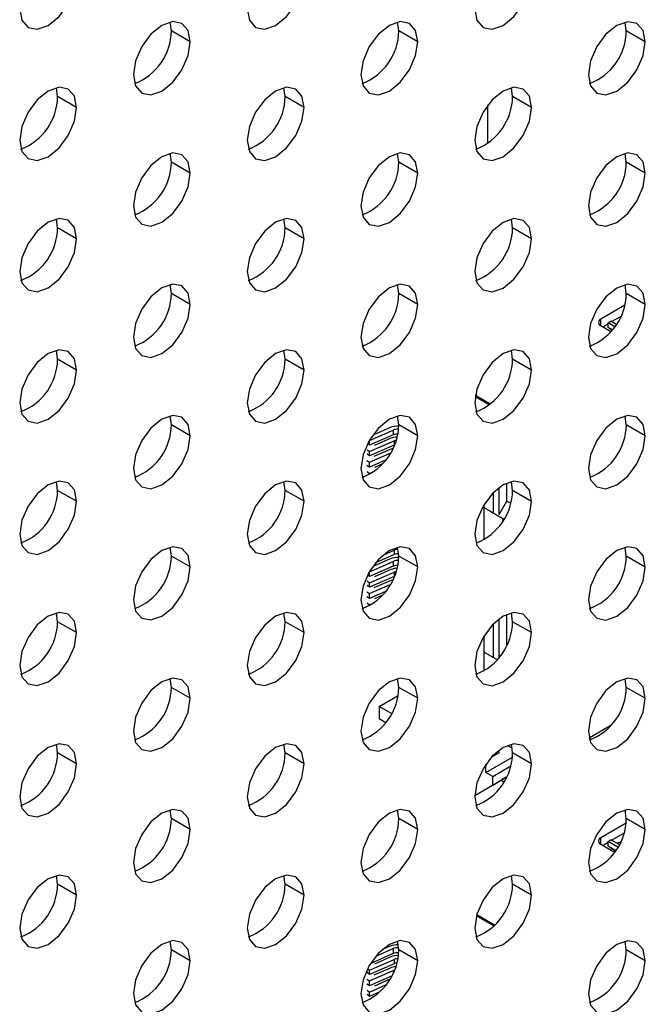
# Model space of a CAD drawing. Header units: millimetres. Extents: x 0 to 1118, y 0 to 864.
# Tile 409 of 438: x 1040 to 1042.34, y 692.58 to 696.25. Entities that reach past the tile are written whole.
import ezdxf

# ---------------------------------------------------------------- set-up
doc = ezdxf.new("R2010")
doc.units = ezdxf.units.MM

msp = doc.modelspace()

# ---------------------------------------------------------------- linework, layer by layer
at = {"color": 7, "linetype": 'Continuous', "lineweight": 25}
for p, q in [((1040.5702, 696.2112), (1040.5656, 696.2441)), ((1041.4187, 696.2111), (1041.4141, 696.244)), ((1042.2672, 696.211), (1042.2627, 696.2439)), ((1040.6409, 696.1703), (1040.5702, 696.2112)), ((1041.4894, 696.1703), (1041.4187, 696.2111)), ((1042.3379, 696.1702), (1042.2672, 696.211)), ((1040.1459, 695.9662), (1040.1413, 695.9992)), ((1040.2166, 695.9254), (1040.1459, 695.9662)), ((1040.9944, 695.9662), (1040.9899, 695.9991)), ((1041.0652, 695.9253), (1040.9944, 695.9662)), ((1041.843, 695.9661), (1041.8384, 695.999)), ((1041.9137, 695.9253), (1041.843, 695.9661)), ((1041.751, 695.7916), (1041.751, 695.935)), ((1040.5702, 695.7212), (1040.5656, 695.7542)), ((1041.4187, 695.7212), (1041.4141, 695.7541)), ((1042.2672, 695.7211), (1042.2627, 695.754)), ((1040.6409, 695.6804), (1040.5702, 695.7212)), ((1041.4894, 695.6803), (1041.4187, 695.7212)), ((1042.3379, 695.6803), (1042.2672, 695.7211)), ((1040.1459, 695.4763), (1040.1413, 695.5092)), ((1040.9944, 695.4762), (1040.9899, 695.5092)), ((1041.843, 695.4762), (1041.8384, 695.5091)), ((1040.2166, 695.4355), (1040.1459, 695.4763)), ((1041.0652, 695.4354), (1040.9944, 695.4762)), ((1041.9137, 695.4353), (1041.843, 695.4762)), ((1040.5702, 695.2313), (1040.5656, 695.2642)), ((1040.6409, 695.1905), (1040.5702, 695.2313)), ((1041.4187, 695.2312), (1041.4141, 695.2642)), ((1041.4894, 695.1904), (1041.4187, 695.2312)), ((1042.2672, 695.2312), (1042.2627, 695.2641)), ((1042.3379, 695.1903), (1042.2672, 695.2312)), ((1042.2612, 695.187), (1042.1721, 695.1356)), ((1042.199, 695.1215), (1042.2096, 695.1276)), ((1042.199, 695.1045), (1042.199, 695.1215)), ((1042.2238, 695.1072), (1042.199, 695.1215)), ((1042.2297, 695.116), (1042.2096, 695.1276)), ((1042.2123, 695.1261), (1042.2461, 695.1456)), ((1042.1721, 695.1111), (1042.2099, 695.0893)), ((1042.1792, 695.107), (1042.199, 695.1184)), ((1042.2149, 695.0954), (1042.199, 695.1045)), ((1042.2092, 695.0972), (1042.199, 695.1045)), ((1042.211, 695.096), (1042.2092, 695.0972)), ((1042.211, 695.096), (1042.214, 695.0943)), ((1040.1459, 694.9864), (1040.1413, 695.0193)), ((1040.9944, 694.9863), (1040.9899, 695.0192)), ((1041.843, 694.9862), (1041.8384, 695.0192)), ((1040.2166, 694.9456), (1040.1459, 694.9864)), ((1041.0652, 694.9455), (1040.9944, 694.9863)), ((1041.9137, 694.9454), (1041.843, 694.9862)), ((1041.7044, 694.8463), (1041.7032, 694.8457)), ((1041.7044, 694.8504), (1041.7039, 694.8502)), ((1041.7597, 694.8185), (1041.7044, 694.8504)), ((1041.7044, 694.8504), (1041.7044, 694.8463)), ((1041.7044, 694.8463), (1041.7567, 694.8161)), ((1040.5702, 694.7414), (1040.5656, 694.7743)), ((1041.4187, 694.7413), (1041.4141, 694.7742)), ((1042.2672, 694.7412), (1042.2627, 694.7742)), ((1040.6409, 694.7006), (1040.5702, 694.7414)), ((1041.3098, 694.683), (1041.3978, 694.7216)), ((1041.3859, 694.7307), (1041.3249, 694.704)), ((1041.3978, 694.7216), (1041.3978, 694.7036)), ((1041.4894, 694.7005), (1041.4187, 694.7413)), ((1042.3379, 694.7004), (1042.2672, 694.7412)), ((1041.3089, 694.6835), (1041.3098, 694.683)), ((1041.3097, 694.6415), (1041.4009, 694.6816)), ((1041.3978, 694.7036), (1041.3098, 694.6651)), ((1041.3098, 694.6651), (1041.3098, 694.683)), ((1041.3888, 694.6908), (1041.3273, 694.6637)), ((1041.4009, 694.6816), (1041.4009, 694.6653)), ((1041.3006, 694.6483), (1041.3097, 694.6415)), ((1041.3098, 694.6651), (1041.3015, 694.6699)), ((1041.4009, 694.6653), (1041.3097, 694.6251)), ((1041.3859, 694.649), (1041.3249, 694.6223)), ((1041.402, 694.6657), (1041.4009, 694.6653)), ((1041.2992, 694.6075), (1041.3098, 694.6014)), ((1041.3097, 694.6251), (1041.3006, 694.632)), ((1041.3097, 694.6251), (1041.3097, 694.6415)), ((1041.3098, 694.6014), (1041.3866, 694.635)), ((1041.3695, 694.6095), (1041.3098, 694.5834)), ((1041.3098, 694.5834), (1041.2992, 694.5895)), ((1041.3098, 694.5834), (1041.3098, 694.6014)), ((1041.358, 694.5956), (1041.3273, 694.5821)), ((1041.3006, 694.5667), (1041.3097, 694.5598)), ((1041.3097, 694.5598), (1041.3283, 694.568)), ((1041.3097, 694.5559), (1041.3097, 694.5598)), ((1040.1459, 694.4965), (1040.1413, 694.5294)), ((1040.2166, 694.4557), (1040.1459, 694.4965)), ((1040.9944, 694.4964), (1040.9899, 694.5293)), ((1041.0652, 694.4556), (1040.9944, 694.4964)), ((1041.8218, 694.4565), (1041.8218, 694.5238)), ((1041.843, 694.4963), (1041.8384, 694.5292)), ((1041.9137, 694.4555), (1041.843, 694.4963)), ((1041.7702, 694.4873), (1041.7702, 694.4127)), ((1041.7362, 694.4436), (1041.7362, 694.4324)), ((1041.7928, 694.4062), (1041.8218, 694.4565)), ((1041.8218, 694.4565), (1041.8359, 694.4483)), ((1041.8106, 694.3895), (1041.8069, 694.3916)), ((1040.5702, 694.2515), (1040.5656, 694.2844)), ((1041.4187, 694.2514), (1041.4141, 694.2843)), ((1042.2672, 694.2513), (1042.2627, 694.2842)), ((1040.6409, 694.2106), (1040.5702, 694.2515)), ((1041.3859, 694.2407), (1041.3249, 694.2141)), ((1041.4009, 694.257), (1041.3318, 694.2266)), ((1041.36, 694.2553), (1041.4009, 694.2733)), ((1041.4009, 694.2733), (1041.4009, 694.257)), ((1041.4894, 694.2106), (1041.4187, 694.2514)), ((1042.3379, 694.2105), (1042.2672, 694.2513)), ((1041.3098, 694.1931), (1041.3978, 694.2316)), ((1041.3978, 694.2137), (1041.3098, 694.1751)), ((1041.3978, 694.2316), (1041.3978, 694.2137)), ((1041.3098, 694.1751), (1041.3015, 694.1799)), ((1041.3089, 694.1936), (1041.3098, 694.1931)), ((1041.3097, 694.1515), (1041.4009, 694.1917)), ((1041.4009, 694.1753), (1041.3097, 694.1352)), ((1041.3098, 694.1751), (1041.3098, 694.1931)), ((1041.3888, 694.2009), (1041.3273, 694.1738)), ((1041.4009, 694.1917), (1041.4009, 694.1753)), ((1041.402, 694.1758), (1041.4009, 694.1753)), ((1041.3006, 694.1584), (1041.3097, 694.1515)), ((1041.3097, 694.1352), (1041.3006, 694.1421)), ((1041.3097, 694.1352), (1041.3097, 694.1515)), ((1041.3098, 694.1114), (1041.3866, 694.1451)), ((1041.3859, 694.1591), (1041.3249, 694.1324)), ((1041.2992, 694.1176), (1041.3098, 694.1114)), ((1041.3098, 694.0935), (1041.2992, 694.0996)), ((1041.3695, 694.1196), (1041.3098, 694.0935)), ((1041.3098, 694.0935), (1041.3098, 694.1114)), ((1041.358, 694.1057), (1041.3273, 694.0921)), ((1041.3006, 694.0767), (1041.3097, 694.0699)), ((1041.3097, 694.0699), (1041.3283, 694.0781)), ((1041.3097, 694.066), (1041.3097, 694.0699)), ((1040.1459, 694.0065), (1040.1413, 694.0395)), ((1040.9944, 694.0065), (1040.9899, 694.0394)), ((1041.8218, 693.9207), (1041.8218, 694.0339)), ((1041.843, 694.0064), (1041.8384, 694.0393)), ((1040.2166, 693.9657), (1040.1459, 694.0065)), ((1041.0652, 693.9656), (1040.9944, 694.0065)), ((1041.7702, 693.9973), (1041.7702, 693.8738)), ((1041.9137, 693.9656), (1041.843, 694.0064)), ((1041.7362, 693.9537), (1041.7362, 693.8935)), ((1040.5702, 693.7615), (1040.5656, 693.7945)), ((1040.6409, 693.7207), (1040.5702, 693.7615)), ((1041.4187, 693.7615), (1041.4141, 693.7944)), ((1041.4894, 693.7206), (1041.4187, 693.7615)), ((1042.2672, 693.7614), (1042.2627, 693.7943)), ((1041.3452, 693.6901), (1041.4157, 693.7308)), ((1042.3379, 693.7206), (1042.2672, 693.7614)), ((1041.3913, 693.6635), (1041.3452, 693.6901)), ((1041.3452, 693.6901), (1041.3452, 693.6452)), ((1041.3452, 693.6452), (1041.3703, 693.6307)), ((1040.1459, 693.5166), (1040.1413, 693.5496)), ((1040.9944, 693.5165), (1040.9899, 693.5495)), ((1041.8243, 693.545), (1041.8417, 693.5349)), ((1041.843, 693.5165), (1041.8384, 693.5494)), ((1040.2166, 693.4758), (1040.1459, 693.5166)), ((1041.0652, 693.4757), (1040.9944, 693.5165)), ((1041.7928, 693.5174), (1041.7639, 693.5008)), ((1041.9137, 693.4756), (1041.843, 693.5165)), ((1041.7433, 693.444), (1041.8422, 693.5011)), ((1041.7433, 693.444), (1041.7433, 693.4746)), ((1041.7687, 693.4293), (1041.8358, 693.468)), ((1041.7687, 693.4293), (1041.7433, 693.444)), ((1041.7016, 693.3579), (1041.8041, 693.417)), ((1041.7016, 693.3579), (1041.7687, 693.3966)), ((1041.7687, 693.3966), (1041.7687, 693.4293)), ((1041.7687, 693.3966), (1041.8194, 693.4259)), ((1041.8005, 693.415), (1041.8104, 693.4093)), ((1041.8194, 693.4258), (1041.8041, 693.417)), ((1040.5702, 693.2716), (1040.5656, 693.3045)), ((1041.4187, 693.2715), (1041.4141, 693.3045)), ((1042.2672, 693.2715), (1042.2627, 693.3044)), ((1040.6409, 693.2308), (1040.5702, 693.2716)), ((1041.4894, 693.2307), (1041.4187, 693.2715)), ((1042.2663, 693.2547), (1042.1721, 693.2004)), ((1042.3379, 693.2306), (1042.2672, 693.2715)), ((1042.2123, 693.1909), (1042.2584, 693.2175)), ((1042.1721, 693.1759), (1042.211, 693.1534)), ((1042.1792, 693.1718), (1042.199, 693.1832)), ((1042.199, 693.1863), (1042.2096, 693.1924)), ((1042.199, 693.1693), (1042.199, 693.1863)), ((1042.2353, 693.1653), (1042.199, 693.1863)), ((1042.2404, 693.1746), (1042.2096, 693.1924)), ((1042.2275, 693.1529), (1042.199, 693.1693)), ((1042.2092, 693.162), (1042.199, 693.1693)), ((1042.211, 693.1608), (1042.2092, 693.162)), ((1042.211, 693.1608), (1042.2267, 693.1518)), ((1040.1459, 693.0267), (1040.1413, 693.0596)), ((1040.2166, 692.9859), (1040.1459, 693.0267)), ((1040.9944, 693.0266), (1040.9899, 693.0595)), ((1041.843, 693.0265), (1041.8384, 693.0595)), ((1041.0652, 692.9858), (1040.9944, 693.0266)), ((1041.9137, 692.9857), (1041.843, 693.0265)), ((1041.708, 692.9091), (1041.7734, 692.8713)), ((1041.7759, 692.8739), (1041.709, 692.9126)), ((1040.5702, 692.7817), (1040.5656, 692.8146)), ((1041.4187, 692.7816), (1041.4141, 692.8145)), ((1042.2672, 692.7815), (1042.2627, 692.8145)), ((1040.6409, 692.7409), (1040.5702, 692.7817)), ((1041.3326, 692.7578), (1041.3978, 692.7864)), ((1041.3859, 692.7955), (1041.3566, 692.7827)), ((1041.3978, 692.7864), (1041.3978, 692.7684)), ((1041.4894, 692.7408), (1041.4187, 692.7816)), ((1042.3379, 692.7407), (1042.2672, 692.7815)), ((1041.3097, 692.7063), (1041.4009, 692.7464)), ((1041.3978, 692.7684), (1041.3136, 692.7315)), ((1041.3888, 692.7556), (1041.3273, 692.7285)), ((1041.4009, 692.7464), (1041.4009, 692.7301)), ((1041.3097, 692.6899), (1041.3006, 692.6968)), ((1041.3023, 692.7118), (1041.3097, 692.7063)), ((1041.4009, 692.7301), (1041.3097, 692.6899)), ((1041.3097, 692.6899), (1041.3097, 692.7063)), ((1041.3098, 692.6662), (1041.3978, 692.7047)), ((1041.3859, 692.7138), (1041.3249, 692.6871)), ((1041.2992, 692.6723), (1041.3098, 692.6662)), ((1041.3915, 692.684), (1041.3098, 692.6482)), ((1041.3098, 692.6482), (1041.3098, 692.6662)), ((1041.3847, 692.6721), (1041.3273, 692.6468)), ((1041.3098, 692.6482), (1041.2992, 692.6543)), ((1041.3006, 692.6315), (1041.3097, 692.6246)), ((1041.3097, 692.6246), (1041.3707, 692.6515)), ((1041.3476, 692.625), (1041.3097, 692.6083)), ((1041.3097, 692.6083), (1041.3097, 692.6246)), ((1041.3097, 692.6083), (1041.3006, 692.6151))]:
    msp.add_line(p, q, dxfattribs=at)
at = {"color": 8, "linetype": 'Continuous', "lineweight": 25}
for p, q in [((1042.1721, 695.1111), (1042.1721, 695.1356)), ((1042.2141, 695.0944), (1042.2092, 695.0972)), ((1041.7928, 694.4062), (1041.7928, 694.507)), ((1041.7362, 694.4324), (1041.7362, 694.3122)), ((1041.8069, 694.3835), (1041.8069, 694.3916)), ((1041.7928, 693.8733), (1041.7928, 694.017)), ((1041.7362, 693.8935), (1041.7362, 693.8223)), ((1042.2098, 693.6194), (1042.1285, 693.5724)), ((1041.7928, 693.5174), (1041.7928, 693.5271)), ((1042.1721, 693.1759), (1042.1721, 693.2004)), ((1042.2268, 693.1519), (1042.2092, 693.162)), ((1041.3978, 692.7047), (1041.3978, 692.6966))]:
    msp.add_line(p, q, dxfattribs=at)
at = {"color": 7, "linetype": 'Continuous', "lineweight": 25, "flags": 128}
for points in [[(1040.0045, 696.2929), (1040.0126, 696.2507), (1040.0356, 696.2242), (1040.07, 696.2175), (1040.1106, 696.2316), (1040.1511, 696.2644), (1040.1856, 696.3108), (1040.2086, 696.3638), (1040.2166, 696.4153)], [(1040.853, 696.2928), (1040.8611, 696.2506), (1040.8841, 696.2241), (1040.9185, 696.2174), (1040.9591, 696.2316), (1040.9997, 696.2643), (1041.0341, 696.3107), (1041.0571, 696.3637), (1041.0652, 696.4153)], [(1041.7015, 696.2927), (1041.7096, 696.2505), (1041.7326, 696.2241), (1041.767, 696.2174), (1041.8076, 696.2315), (1041.8482, 696.2642), (1041.8826, 696.3106), (1041.9056, 696.3637), (1041.9137, 696.4152)], [(1040.6409, 696.1703), (1040.6328, 696.2126), (1040.6098, 696.239), (1040.5754, 696.2457), (1040.5348, 696.2316), (1040.4942, 696.1988), (1040.4598, 696.1524), (1040.4368, 696.0994), (1040.4288, 696.0479)], [(1041.4894, 696.1703), (1041.4813, 696.2125), (1041.4584, 696.2389), (1041.4239, 696.2456), (1041.3834, 696.2315), (1041.3428, 696.1988), (1041.3084, 696.1523), (1041.2854, 696.0993), (1041.2773, 696.0478)], [(1042.3379, 696.1702), (1042.3299, 696.2124), (1042.3069, 696.2389), (1042.2725, 696.2455), (1042.2319, 696.2314), (1042.1913, 696.1987), (1042.1569, 696.1523), (1042.1339, 696.0993), (1042.1258, 696.0477)], [(1040.4288, 696.0479), (1040.4368, 696.0057), (1040.4598, 695.9792), (1040.4942, 695.9725), (1040.5348, 695.9866), (1040.5754, 696.0194), (1040.6098, 696.0658), (1040.6328, 696.1188), (1040.6409, 696.1703)], [(1041.2773, 696.0478), (1041.2854, 696.0056), (1041.3084, 695.9791), (1041.3428, 695.9724), (1041.3834, 695.9866), (1041.4239, 696.0193), (1041.4584, 696.0657), (1041.4813, 696.1187), (1041.4894, 696.1703)], [(1042.1258, 696.0477), (1042.1339, 696.0055), (1042.1569, 695.9791), (1042.1913, 695.9724), (1042.2319, 695.9865), (1042.2725, 696.0192), (1042.3069, 696.0656), (1042.3299, 696.1187), (1042.3379, 696.1702)], [(1040.2166, 695.9254), (1040.2086, 695.9676), (1040.1856, 695.9941), (1040.1511, 696.0008), (1040.1106, 695.9867), (1040.07, 695.9539), (1040.0356, 695.9075), (1040.0126, 695.8545), (1040.0045, 695.803)], [(1041.0652, 695.9253), (1041.0571, 695.9676), (1041.0341, 695.994), (1040.9997, 696.0007), (1040.9591, 695.9866), (1040.9185, 695.9538), (1040.8841, 695.9074), (1040.8611, 695.8544), (1040.853, 695.8029)], [(1041.9137, 695.9253), (1041.9056, 695.9675), (1041.8826, 695.9939), (1041.8482, 696.0006), (1041.8076, 695.9865), (1041.767, 695.9538), (1041.7326, 695.9073), (1041.7096, 695.8543), (1041.7015, 695.8028)], [(1040.0045, 695.803), (1040.0126, 695.7608), (1040.0356, 695.7343), (1040.07, 695.7276), (1040.1106, 695.7417), (1040.1511, 695.7745), (1040.1856, 695.8209), (1040.2086, 695.8739), (1040.2166, 695.9254)], [(1040.853, 695.8029), (1040.8611, 695.7607), (1040.8841, 695.7342), (1040.9185, 695.7275), (1040.9591, 695.7416), (1040.9997, 695.7744), (1041.0341, 695.8208), (1041.0571, 695.8738), (1041.0652, 695.9253)], [(1041.7015, 695.8028), (1041.7096, 695.7606), (1041.7326, 695.7341), (1041.767, 695.7274), (1041.8076, 695.7416), (1041.8482, 695.7743), (1041.8826, 695.8207), (1041.9056, 695.8737), (1041.9137, 695.9253)], [(1040.6409, 695.6804), (1040.6328, 695.7226), (1040.6098, 695.7491), (1040.5754, 695.7558), (1040.5348, 695.7417), (1040.4942, 695.7089), (1040.4598, 695.6625), (1040.4368, 695.6095), (1040.4288, 695.558)], [(1041.4894, 695.6803), (1041.4813, 695.7226), (1041.4584, 695.749), (1041.4239, 695.7557), (1041.3834, 695.7416), (1041.3428, 695.7088), (1041.3084, 695.6624), (1041.2854, 695.6094), (1041.2773, 695.5579)], [(1042.3379, 695.6803), (1042.3299, 695.7225), (1042.3069, 695.7489), (1042.2725, 695.7556), (1042.2319, 695.7415), (1042.1913, 695.7088), (1042.1569, 695.6623), (1042.1339, 695.6093), (1042.1258, 695.5578)], [(1040.4288, 695.558), (1040.4368, 695.5158), (1040.4598, 695.4893), (1040.4942, 695.4826), (1040.5348, 695.4967), (1040.5754, 695.5295), (1040.6098, 695.5759), (1040.6328, 695.6289), (1040.6409, 695.6804)], [(1041.2773, 695.5579), (1041.2854, 695.5157), (1041.3084, 695.4892), (1041.3428, 695.4825), (1041.3834, 695.4966), (1041.4239, 695.5294), (1041.4584, 695.5758), (1041.4813, 695.6288), (1041.4894, 695.6803)], [(1042.1258, 695.5578), (1042.1339, 695.5156), (1042.1569, 695.4891), (1042.1913, 695.4824), (1042.2319, 695.4966), (1042.2725, 695.5293), (1042.3069, 695.5757), (1042.3299, 695.6287), (1042.3379, 695.6803)], [(1040.2166, 695.4355), (1040.2086, 695.4777), (1040.1856, 695.5042), (1040.1511, 695.5109), (1040.1106, 695.4968), (1040.07, 695.464), (1040.0356, 695.4176), (1040.0126, 695.3646), (1040.0045, 695.313)], [(1041.0652, 695.4354), (1041.0571, 695.4776), (1041.0341, 695.5041), (1040.9997, 695.5108), (1040.9591, 695.4967), (1040.9185, 695.4639), (1040.8841, 695.4175), (1040.8611, 695.3645), (1040.853, 695.313)], [(1041.9137, 695.4353), (1041.9056, 695.4776), (1041.8826, 695.504), (1041.8482, 695.5107), (1041.8076, 695.4966), (1041.767, 695.4638), (1041.7326, 695.4174), (1041.7096, 695.3644), (1041.7015, 695.3129)], [(1040.0045, 695.313), (1040.0126, 695.2708), (1040.0356, 695.2444), (1040.07, 695.2377), (1040.1106, 695.2518), (1040.1511, 695.2845), (1040.1856, 695.331), (1040.2086, 695.384), (1040.2166, 695.4355)], [(1040.853, 695.313), (1040.8611, 695.2707), (1040.8841, 695.2443), (1040.9185, 695.2376), (1040.9591, 695.2517), (1040.9997, 695.2845), (1041.0341, 695.3309), (1041.0571, 695.3839), (1041.0652, 695.4354)], [(1041.7015, 695.3129), (1041.7096, 695.2707), (1041.7326, 695.2442), (1041.767, 695.2375), (1041.8076, 695.2516), (1041.8482, 695.2844), (1041.8826, 695.3308), (1041.9056, 695.3838), (1041.9137, 695.4353)], [(1040.6409, 695.1905), (1040.6328, 695.2327), (1040.6098, 695.2592), (1040.5754, 695.2659), (1040.5348, 695.2517), (1040.4942, 695.219), (1040.4598, 695.1726), (1040.4368, 695.1196), (1040.4288, 695.068)], [(1041.4894, 695.1904), (1041.4813, 695.2326), (1041.4584, 695.2591), (1041.4239, 695.2658), (1041.3834, 695.2517), (1041.3428, 695.2189), (1041.3084, 695.1725), (1041.2854, 695.1195), (1041.2773, 695.068)], [(1042.3379, 695.1903), (1042.3299, 695.2325), (1042.3069, 695.259), (1042.2725, 695.2657), (1042.2319, 695.2516), (1042.1913, 695.2188), (1042.1569, 695.1724), (1042.1339, 695.1194), (1042.1258, 695.0679)], [(1040.4288, 695.068), (1040.4368, 695.0258), (1040.4598, 694.9994), (1040.4942, 694.9927), (1040.5348, 695.0068), (1040.5754, 695.0395), (1040.6098, 695.086), (1040.6328, 695.139), (1040.6409, 695.1905)], [(1041.2773, 695.068), (1041.2854, 695.0257), (1041.3084, 694.9993), (1041.3428, 694.9926), (1041.3834, 695.0067), (1041.4239, 695.0395), (1041.4584, 695.0859), (1041.4813, 695.1389), (1041.4894, 695.1904)], [(1042.1258, 695.0679), (1042.1339, 695.0257), (1042.1569, 694.9992), (1042.1913, 694.9925), (1042.2319, 695.0066), (1042.2725, 695.0394), (1042.3069, 695.0858), (1042.3299, 695.1388), (1042.3379, 695.1903)], [(1040.2166, 694.9456), (1040.2086, 694.9878), (1040.1856, 695.0142), (1040.1511, 695.0209), (1040.1106, 695.0068), (1040.07, 694.9741), (1040.0356, 694.9277), (1040.0126, 694.8746), (1040.0045, 694.8231)], [(1041.0652, 694.9455), (1041.0571, 694.9877), (1041.0341, 695.0142), (1040.9997, 695.0209), (1040.9591, 695.0067), (1040.9185, 694.974), (1040.8841, 694.9276), (1040.8611, 694.8746), (1040.853, 694.823)], [(1041.9137, 694.9454), (1041.9056, 694.9876), (1041.8826, 695.0141), (1041.8482, 695.0208), (1041.8076, 695.0067), (1041.767, 694.9739), (1041.7326, 694.9275), (1041.7096, 694.8745), (1041.7015, 694.823)], [(1040.0045, 694.8231), (1040.0126, 694.7809), (1040.0356, 694.7544), (1040.07, 694.7478), (1040.1106, 694.7619), (1040.1511, 694.7946), (1040.1856, 694.841), (1040.2086, 694.894), (1040.2166, 694.9456)], [(1040.853, 694.823), (1040.8611, 694.7808), (1040.8841, 694.7544), (1040.9185, 694.7477), (1040.9591, 694.7618), (1040.9997, 694.7945), (1041.0341, 694.841), (1041.0571, 694.894), (1041.0652, 694.9455)], [(1041.7015, 694.823), (1041.7096, 694.7807), (1041.7326, 694.7543), (1041.767, 694.7476), (1041.8076, 694.7617), (1041.8482, 694.7945), (1041.8826, 694.8409), (1041.9056, 694.8939), (1041.9137, 694.9454)], [(1040.6409, 694.7006), (1040.6328, 694.7428), (1040.6098, 694.7692), (1040.5754, 694.7759), (1040.5348, 694.7618), (1040.4942, 694.7291), (1040.4598, 694.6827), (1040.4368, 694.6296), (1040.4288, 694.5781)], [(1041.4894, 694.7005), (1041.4813, 694.7427), (1041.4584, 694.7692), (1041.4239, 694.7759), (1041.3834, 694.7617), (1041.3428, 694.729), (1041.3084, 694.6826), (1041.2854, 694.6296), (1041.2773, 694.578)], [(1042.3379, 694.7004), (1042.3299, 694.7426), (1042.3069, 694.7691), (1042.2725, 694.7758), (1042.2319, 694.7617), (1042.1913, 694.7289), (1042.1569, 694.6825), (1042.1339, 694.6295), (1042.1258, 694.578)], [(1040.4288, 694.5781), (1040.4368, 694.5359), (1040.4598, 694.5094), (1040.4942, 694.5028), (1040.5348, 694.5169), (1040.5754, 694.5496), (1040.6098, 694.596), (1040.6328, 694.649), (1040.6409, 694.7006)], [(1041.2773, 694.578), (1041.2854, 694.5358), (1041.3084, 694.5094), (1041.3428, 694.5027), (1041.3834, 694.5168), (1041.4239, 694.5495), (1041.4584, 694.596), (1041.4813, 694.649), (1041.4894, 694.7005)], [(1042.1258, 694.578), (1042.1339, 694.5357), (1042.1569, 694.5093), (1042.1913, 694.5026), (1042.2319, 694.5167), (1042.2725, 694.5495), (1042.3069, 694.5959), (1042.3299, 694.6489), (1042.3379, 694.7004)], [(1041.3959, 694.6523), (1041.3922, 694.6513), (1041.3859, 694.649)], [(1040.2166, 694.4557), (1040.2086, 694.4979), (1040.1856, 694.5243), (1040.1511, 694.531), (1040.1106, 694.5169), (1040.07, 694.4841), (1040.0356, 694.4377), (1040.0126, 694.3847), (1040.0045, 694.3332)], [(1041.0652, 694.4556), (1041.0571, 694.4978), (1041.0341, 694.5242), (1040.9997, 694.5309), (1040.9591, 694.5168), (1040.9185, 694.4841), (1040.8841, 694.4377), (1040.8611, 694.3846), (1040.853, 694.3331)], [(1041.9137, 694.4555), (1041.9056, 694.4977), (1041.8826, 694.5242), (1041.8482, 694.5309), (1041.8076, 694.5167), (1041.767, 694.484), (1041.7326, 694.4376), (1041.7096, 694.3846), (1041.7015, 694.333)], [(1040.0045, 694.3332), (1040.0126, 694.291), (1040.0356, 694.2645), (1040.07, 694.2578), (1040.1106, 694.2719), (1040.1511, 694.3047), (1040.1856, 694.3511), (1040.2086, 694.4041), (1040.2166, 694.4557)], [(1040.853, 694.3331), (1040.8611, 694.2909), (1040.8841, 694.2644), (1040.9185, 694.2578), (1040.9591, 694.2719), (1040.9997, 694.3046), (1041.0341, 694.351), (1041.0571, 694.404), (1041.0652, 694.4556)], [(1041.7015, 694.333), (1041.7096, 694.2908), (1041.7326, 694.2644), (1041.767, 694.2577), (1041.8076, 694.2718), (1041.8482, 694.3045), (1041.8826, 694.351), (1041.9056, 694.404), (1041.9137, 694.4555)], [(1040.6409, 694.2106), (1040.6328, 694.2529), (1040.6098, 694.2793), (1040.5754, 694.286), (1040.5348, 694.2719), (1040.4942, 694.2391), (1040.4598, 694.1927), (1040.4368, 694.1397), (1040.4288, 694.0882)], [(1041.4894, 694.2106), (1041.4813, 694.2528), (1041.4584, 694.2792), (1041.4239, 694.2859), (1041.3834, 694.2718), (1041.3428, 694.2391), (1041.3084, 694.1926), (1041.2854, 694.1396), (1041.2773, 694.0881)], [(1042.3379, 694.2105), (1042.3299, 694.2527), (1042.3069, 694.2792), (1042.2725, 694.2858), (1042.2319, 694.2717), (1042.1913, 694.239), (1042.1569, 694.1926), (1042.1339, 694.1396), (1042.1258, 694.088)], [(1040.4288, 694.0882), (1040.4368, 694.046), (1040.4598, 694.0195), (1040.4942, 694.0128), (1040.5348, 694.0269), (1040.5754, 694.0597), (1040.6098, 694.1061), (1040.6328, 694.1591), (1040.6409, 694.2106)], [(1041.2773, 694.0881), (1041.2854, 694.0459), (1041.3084, 694.0194), (1041.3428, 694.0127), (1041.3834, 694.0269), (1041.4239, 694.0596), (1041.4584, 694.106), (1041.4813, 694.159), (1041.4894, 694.2106)], [(1042.1258, 694.088), (1042.1339, 694.0458), (1042.1569, 694.0194), (1042.1913, 694.0127), (1042.2319, 694.0268), (1042.2725, 694.0595), (1042.3069, 694.1059), (1042.3299, 694.159), (1042.3379, 694.2105)], [(1041.3959, 694.1624), (1041.3922, 694.1614), (1041.3859, 694.1591)], [(1040.2166, 693.9657), (1040.2086, 694.0079), (1040.1856, 694.0344), (1040.1511, 694.0411), (1040.1106, 694.027), (1040.07, 693.9942), (1040.0356, 693.9478), (1040.0126, 693.8948), (1040.0045, 693.8433)], [(1041.0652, 693.9656), (1041.0571, 694.0079), (1041.0341, 694.0343), (1040.9997, 694.041), (1040.9591, 694.0269), (1040.9185, 693.9941), (1040.8841, 693.9477), (1040.8611, 693.8947), (1040.853, 693.8432)], [(1041.9137, 693.9656), (1041.9056, 694.0078), (1041.8826, 694.0342), (1041.8482, 694.0409), (1041.8076, 694.0268), (1041.767, 693.9941), (1041.7326, 693.9476), (1041.7096, 693.8946), (1041.7015, 693.8431)], [(1040.0045, 693.8433), (1040.0126, 693.8011), (1040.0356, 693.7746), (1040.07, 693.7679), (1040.1106, 693.782), (1040.1511, 693.8148), (1040.1856, 693.8612), (1040.2086, 693.9142), (1040.2166, 693.9657)], [(1040.853, 693.8432), (1040.8611, 693.801), (1040.8841, 693.7745), (1040.9185, 693.7678), (1040.9591, 693.7819), (1040.9997, 693.8147), (1041.0341, 693.8611), (1041.0571, 693.9141), (1041.0652, 693.9656)], [(1041.7015, 693.8431), (1041.7096, 693.8009), (1041.7326, 693.7744), (1041.767, 693.7677), (1041.8076, 693.7819), (1041.8482, 693.8146), (1041.8826, 693.861), (1041.9056, 693.914), (1041.9137, 693.9656)], [(1040.6409, 693.7207), (1040.6328, 693.7629), (1040.6098, 693.7894), (1040.5754, 693.7961), (1040.5348, 693.782), (1040.4942, 693.7492), (1040.4598, 693.7028), (1040.4368, 693.6498), (1040.4288, 693.5983)], [(1041.4894, 693.7206), (1041.4813, 693.7629), (1041.4584, 693.7893), (1041.4239, 693.796), (1041.3834, 693.7819), (1041.3428, 693.7491), (1041.3084, 693.7027), (1041.2854, 693.6497), (1041.2773, 693.5982)], [(1042.3379, 693.7206), (1042.3299, 693.7628), (1042.3069, 693.7892), (1042.2725, 693.7959), (1042.2319, 693.7818), (1042.1913, 693.7491), (1042.1569, 693.7026), (1042.1339, 693.6496), (1042.1258, 693.5981)], [(1040.4288, 693.5983), (1040.4368, 693.5561), (1040.4598, 693.5296), (1040.4942, 693.5229), (1040.5348, 693.537), (1040.5754, 693.5698), (1040.6098, 693.6162), (1040.6328, 693.6692), (1040.6409, 693.7207)], [(1041.2773, 693.5982), (1041.2854, 693.556), (1041.3084, 693.5295), (1041.3428, 693.5228), (1041.3834, 693.5369), (1041.4239, 693.5697), (1041.4584, 693.6161), (1041.4813, 693.6691), (1041.4894, 693.7206)], [(1042.1258, 693.5981), (1042.1339, 693.5559), (1042.1569, 693.5294), (1042.1913, 693.5227), (1042.2319, 693.5369), (1042.2725, 693.5696), (1042.3069, 693.616), (1042.3299, 693.669), (1042.3379, 693.7206)], [(1040.2166, 693.4758), (1040.2086, 693.518), (1040.1856, 693.5445), (1040.1511, 693.5512), (1040.1106, 693.5371), (1040.07, 693.5043), (1040.0356, 693.4579), (1040.0126, 693.4049), (1040.0045, 693.3533)], [(1041.0652, 693.4757), (1041.0571, 693.5179), (1041.0341, 693.5444), (1040.9997, 693.5511), (1040.9591, 693.537), (1040.9185, 693.5042), (1040.8841, 693.4578), (1040.8611, 693.4048), (1040.853, 693.3533)], [(1041.9137, 693.4756), (1041.9056, 693.5179), (1041.8826, 693.5443), (1041.8482, 693.551), (1041.8076, 693.5369), (1041.767, 693.5041), (1041.7326, 693.4577), (1041.7096, 693.4047), (1041.7015, 693.3532)], [(1040.0045, 693.3533), (1040.0126, 693.3111), (1040.0356, 693.2847), (1040.07, 693.278), (1040.1106, 693.2921), (1040.1511, 693.3248), (1040.1856, 693.3713), (1040.2086, 693.4243), (1040.2166, 693.4758)], [(1040.853, 693.3533), (1040.8611, 693.3111), (1040.8841, 693.2846), (1040.9185, 693.2779), (1040.9591, 693.292), (1040.9997, 693.3248), (1041.0341, 693.3712), (1041.0571, 693.4242), (1041.0652, 693.4757)], [(1041.7015, 693.3532), (1041.7096, 693.311), (1041.7326, 693.2845), (1041.767, 693.2778), (1041.8076, 693.2919), (1041.8482, 693.3247), (1041.8826, 693.3711), (1041.9056, 693.4241), (1041.9137, 693.4756)], [(1040.6409, 693.2308), (1040.6328, 693.273), (1040.6098, 693.2995), (1040.5754, 693.3062), (1040.5348, 693.2921), (1040.4942, 693.2593), (1040.4598, 693.2129), (1040.4368, 693.1599), (1040.4288, 693.1083)], [(1041.4894, 693.2307), (1041.4813, 693.2729), (1041.4584, 693.2994), (1041.4239, 693.3061), (1041.3834, 693.292), (1041.3428, 693.2592), (1041.3084, 693.2128), (1041.2854, 693.1598), (1041.2773, 693.1083)], [(1042.3379, 693.2306), (1042.3299, 693.2729), (1042.3069, 693.2993), (1042.2725, 693.306), (1042.2319, 693.2919), (1042.1913, 693.2591), (1042.1569, 693.2127), (1042.1339, 693.1597), (1042.1258, 693.1082)], [(1040.4288, 693.1083), (1040.4368, 693.0661), (1040.4598, 693.0397), (1040.4942, 693.033), (1040.5348, 693.0471), (1040.5754, 693.0798), (1040.6098, 693.1263), (1040.6328, 693.1793), (1040.6409, 693.2308)], [(1041.2773, 693.1083), (1041.2854, 693.066), (1041.3084, 693.0396), (1041.3428, 693.0329), (1041.3834, 693.047), (1041.4239, 693.0798), (1041.4584, 693.1262), (1041.4813, 693.1792), (1041.4894, 693.2307)], [(1042.1258, 693.1082), (1042.1339, 693.066), (1042.1569, 693.0395), (1042.1913, 693.0328), (1042.2319, 693.0469), (1042.2725, 693.0797), (1042.3069, 693.1261), (1042.3299, 693.1791), (1042.3379, 693.2306)], [(1040.2166, 692.9859), (1040.2086, 693.0281), (1040.1856, 693.0546), (1040.1511, 693.0612), (1040.1106, 693.0471), (1040.07, 693.0144), (1040.0356, 692.968), (1040.0126, 692.9149), (1040.0045, 692.8634)], [(1041.0652, 692.9858), (1041.0571, 693.028), (1041.0341, 693.0545), (1040.9997, 693.0612), (1040.9591, 693.047), (1040.9185, 693.0143), (1040.8841, 692.9679), (1040.8611, 692.9149), (1040.853, 692.8633)], [(1041.9137, 692.9857), (1041.9056, 693.0279), (1041.8826, 693.0544), (1041.8482, 693.0611), (1041.8076, 693.047), (1041.767, 693.0142), (1041.7326, 692.9678), (1041.7096, 692.9148), (1041.7015, 692.8633)], [(1040.0045, 692.8634), (1040.0126, 692.8212), (1040.0356, 692.7947), (1040.07, 692.7881), (1040.1106, 692.8022), (1040.1511, 692.8349), (1040.1856, 692.8813), (1040.2086, 692.9343), (1040.2166, 692.9859)], [(1040.853, 692.8633), (1040.8611, 692.8211), (1040.8841, 692.7947), (1040.9185, 692.788), (1040.9591, 692.8021), (1040.9997, 692.8348), (1041.0341, 692.8813), (1041.0571, 692.9343), (1041.0652, 692.9858)], [(1041.7015, 692.8633), (1041.7096, 692.821), (1041.7326, 692.7946), (1041.767, 692.7879), (1041.8076, 692.802), (1041.8482, 692.8348), (1041.8826, 692.8812), (1041.9056, 692.9342), (1041.9137, 692.9857)], [(1040.6409, 692.7409), (1040.6328, 692.7831), (1040.6098, 692.8095), (1040.5754, 692.8162), (1040.5348, 692.8021), (1040.4942, 692.7694), (1040.4598, 692.723), (1040.4368, 692.6699), (1040.4288, 692.6184)], [(1041.4894, 692.7408), (1041.4813, 692.783), (1041.4584, 692.8095), (1041.4239, 692.8162), (1041.3834, 692.802), (1041.3428, 692.7693), (1041.3084, 692.7229), (1041.2854, 692.6699), (1041.2773, 692.6183)], [(1042.3379, 692.7407), (1042.3299, 692.7829), (1042.3069, 692.8094), (1042.2725, 692.8161), (1042.2319, 692.802), (1042.1913, 692.7692), (1042.1569, 692.7228), (1042.1339, 692.6698), (1042.1258, 692.6183)], [(1040.4288, 692.6184), (1040.4368, 692.5762), (1040.4598, 692.5497), (1040.4942, 692.5431), (1040.5348, 692.5572), (1040.5754, 692.5899), (1040.6098, 692.6363), (1040.6328, 692.6893), (1040.6409, 692.7409)], [(1041.2773, 692.6183), (1041.2854, 692.5761), (1041.3084, 692.5497), (1041.3428, 692.543), (1041.3834, 692.5571), (1041.4239, 692.5898), (1041.4584, 692.6363), (1041.4813, 692.6893), (1041.4894, 692.7408)], [(1042.1258, 692.6183), (1042.1339, 692.576), (1042.1569, 692.5496), (1042.1913, 692.5429), (1042.2319, 692.557), (1042.2725, 692.5898), (1042.3069, 692.6362), (1042.3299, 692.6892), (1042.3379, 692.7407)], [(1041.3978, 692.7047), (1041.4014, 692.706), (1041.4021, 692.7062)]]:
    msp.add_lwpolyline(points, dxfattribs=at)
at = {"color": 7, "linetype": 'Continuous', "lineweight": 25}
for centre, radius, start, end in [((1040.3577, 696.2135), 0.2125, 290.8517, 359.3594), ((1041.2062, 696.2135), 0.2125, 290.8517, 359.3594), ((1042.0547, 696.2134), 0.2125, 290.8517, 359.3594), ((1039.9334, 695.9686), 0.2125, 290.8517, 359.3594), ((1040.782, 695.9685), 0.2125, 290.8517, 359.3594), ((1041.6305, 695.9685), 0.2125, 290.8517, 359.3594), ((1040.3577, 695.7236), 0.2125, 290.8517, 359.3594), ((1041.2062, 695.7235), 0.2125, 290.8517, 359.3594), ((1042.0547, 695.7235), 0.2125, 290.8517, 359.3594), ((1039.9334, 695.4787), 0.2125, 290.8517, 359.3594), ((1040.782, 695.4786), 0.2125, 290.8517, 359.3594), ((1041.6305, 695.4785), 0.2125, 290.8517, 359.3594), ((1040.3577, 695.2337), 0.2125, 290.8517, 359.3594), ((1041.2062, 695.2336), 0.2125, 290.8517, 359.3594), ((1042.0547, 695.2335), 0.2125, 290.8517, 359.3594), ((1042.1768, 695.1233), 0.0131, 110.7834, 249.2166), ((1039.9334, 694.9888), 0.2125, 290.8517, 359.3594), ((1040.782, 694.9887), 0.2125, 290.8517, 359.3594), ((1041.6305, 694.9886), 0.2125, 290.8517, 359.3594), ((1040.3577, 694.7438), 0.2125, 290.8517, 359.3594), ((1041.2062, 694.7437), 0.2125, 290.8517, 359.3594), ((1041.4127, 694.6655), 0.0705, 85.2369, 112.4011), ((1041.413, 694.6844), 0.0402, 83.2426, 112.2028), ((1042.0538, 694.744), 0.2135, 291.5776, 359.2642), ((1041.4123, 694.6345), 0.061, 90.0748, 112.6932), ((1041.4128, 694.6673), 0.0392, 86.9743, 112.434), ((1041.4122, 694.6552), 0.0287, 96.9177, 113.0802), ((1039.9334, 694.4988), 0.2125, 290.8517, 359.3594), ((1040.782, 694.4988), 0.2125, 290.8517, 359.3594), ((1041.6295, 694.4991), 0.2135, 291.5797, 359.2639), ((1040.3577, 694.2538), 0.2125, 290.8517, 359.3594), ((1041.2062, 694.2538), 0.2125, 290.8517, 359.3594), ((1041.4127, 694.1755), 0.0705, 85.2369, 112.4011), ((1041.413, 694.244), 0.0317, 83.8576, 112.341), ((1041.4131, 694.2274), 0.032, 80.2334, 112.271), ((1042.0547, 694.2537), 0.2125, 290.8517, 359.3594), ((1041.4123, 694.1446), 0.061, 90.0748, 112.6932), ((1041.413, 694.1944), 0.0402, 83.2426, 112.2028), ((1041.4128, 694.1774), 0.0392, 86.9743, 112.434), ((1041.4122, 694.1653), 0.0287, 96.9177, 113.0802), ((1039.9334, 694.0089), 0.2125, 290.8517, 359.3594), ((1040.782, 694.0088), 0.2125, 290.8517, 359.3594), ((1041.6305, 694.0088), 0.2125, 290.8517, 359.3594), ((1040.3577, 693.7639), 0.2125, 290.8517, 359.3594), ((1041.2062, 693.7638), 0.2125, 290.8517, 359.3594), ((1042.0547, 693.7638), 0.2125, 290.8517, 359.3594), ((1039.9334, 693.519), 0.2125, 290.8517, 359.3594), ((1040.782, 693.5189), 0.2125, 290.8517, 359.3594), ((1041.6305, 693.5188), 0.2125, 290.8517, 359.3594), ((1041.7734, 693.5537), 0.0411, 272.9907, 298.1349), ((1040.3577, 693.274), 0.2125, 290.8517, 359.3594), ((1041.2062, 693.2739), 0.2125, 290.8517, 359.3594), ((1042.0547, 693.2738), 0.2125, 290.8517, 359.3594), ((1042.1768, 693.1881), 0.0131, 110.7834, 249.2166), ((1042.2299, 693.2073), 0.0267, 270.1981, 307.4353), ((1042.2301, 693.1881), 0.0396, 241.2448, 262.264), ((1039.9334, 693.0291), 0.2125, 290.8517, 359.3594), ((1040.782, 693.029), 0.2125, 290.8517, 359.3594), ((1041.6305, 693.0289), 0.2125, 290.8517, 359.3594), ((1040.3577, 692.7841), 0.2125, 290.8517, 359.3594), ((1041.2062, 692.784), 0.2125, 290.8517, 359.3594), ((1041.4127, 692.7305), 0.0703, 86.2206, 112.4192), ((1041.413, 692.7491), 0.0403, 82.1849, 112.1928), ((1041.413, 692.7311), 0.0402, 82.4387, 112.195), ((1042.0547, 692.7839), 0.2125, 290.8517, 359.3594), ((1041.4127, 692.6978), 0.0625, 85.8972, 112.5064), ((1041.4129, 692.7172), 0.0316, 85.7844, 112.3746), ((1041.4118, 692.6518), 0.0672, 94.1328, 112.7175), ((1041.4126, 692.7023), 0.0301, 92.4336, 112.7597)]:
    msp.add_arc(centre, radius, start, end, dxfattribs=at)
for points, knots in [([(1041.7362, 694.4324), (1041.7392, 694.4307), (1041.7453, 694.4271), (1041.7586, 694.4194), (1041.7748, 694.4101), (1041.7928, 694.3997), (1041.802, 694.3944), (1041.8069, 694.3916)], [0, 0, 0, 0, 0.123215, 0.253527, 0.478033, 0.71849, 1, 1, 1, 1]), ([(1041.7362, 693.8935), (1041.7392, 693.8918), (1041.7453, 693.8882), (1041.7586, 693.8805), (1041.7729, 693.8723), (1041.7816, 693.8672), (1041.7852, 693.8651)], [0, 0, 0, 0, 0.193665, 0.398484, 0.751354, 1, 1, 1, 1])]:
    msp.add_open_spline(points, degree=3, knots=knots, dxfattribs=at)

doc.saveas('drawing.dxf')
